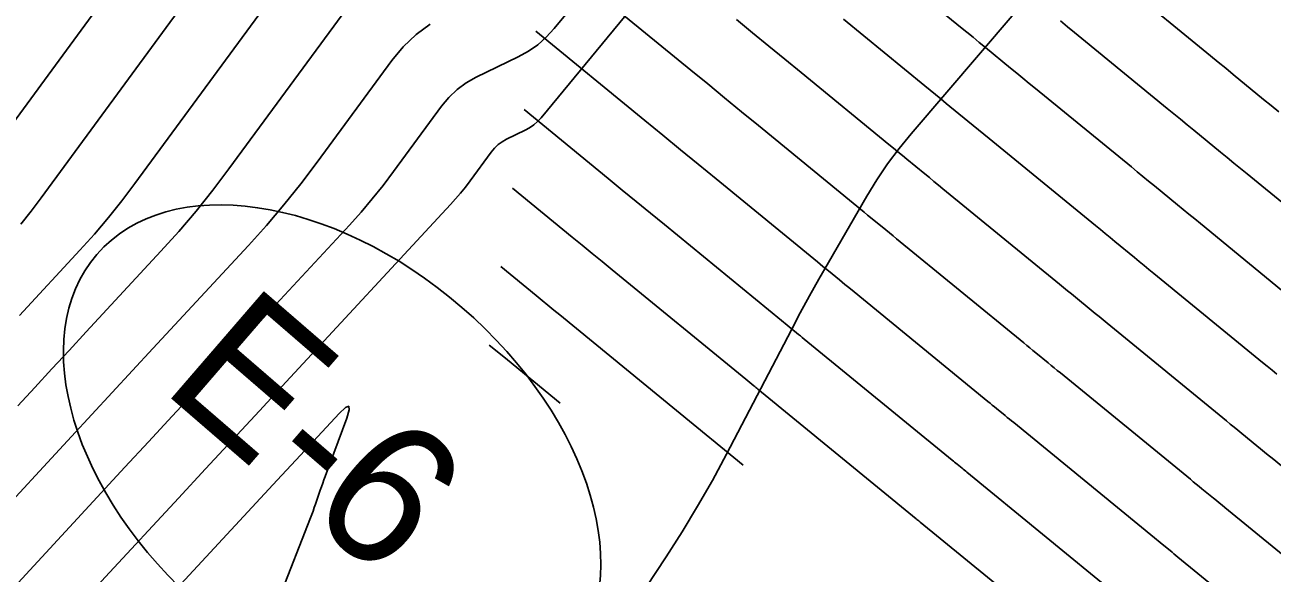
# Model space of a CAD drawing. Extents: x 1005228 to 1008882, y 1883389 to 1885754.
# Drawn here: x 1007741.8 to 1007796.7, y 1884683.5 to 1884707.6 of the extents above; entities that cross this region are included whole.
import ezdxf

# ---------------------------------------------------------------- set-up
doc = ezdxf.new("R2010")
doc.units = 0
for name, color, linetype in [('ATDIMS', 7, 'Continuous'), ('C-ANNO-NOTE', 7, 'Continuous'), ('R_Erosion', 7, 'Continuous'), ('S_BRIDGE', 7, 'Continuous'), ('TSOBSTACLE', 7, 'Continuous')]:
    doc.layers.add(name, color=color, linetype=linetype)

msp = doc.modelspace()

# ---------------------------------------------------------------- linework, layer by layer
at = {"layer": 'ATDIMS'}
for points in [[(1007779.717, 1884710.219), (1007782.997, 1884707.532), (1007783.272, 1884707.306), (1007783.547, 1884707.081), (1007783.822, 1884706.855), (1007784.097, 1884706.629), (1007785.197, 1884705.726), (1007785.472, 1884705.501), (1007785.747, 1884705.275), (1007786.022, 1884705.05), (1007786.297, 1884704.824), (1007790.522, 1884701.368), (1007790.776, 1884701.16), (1007791.029, 1884700.952), (1007791.283, 1884700.744), (1007791.537, 1884700.536), (1007792.551, 1884699.703), (1007792.805, 1884699.495), (1007793.059, 1884699.287), (1007793.313, 1884699.079), (1007793.567, 1884698.871), (1007797.894, 1884695.329)], [(1007763.768, 1884703.898), (1007767.476, 1884700.859), (1007768.094, 1884700.353), (1007768.712, 1884699.846), (1007769.33, 1884699.34), (1007769.948, 1884698.833), (1007775.111, 1884694.603), (1007775.194, 1884694.535), (1007775.276, 1884694.467), (1007775.359, 1884694.399), (1007775.442, 1884694.331), (1007775.773, 1884694.06), (1007775.856, 1884693.992), (1007775.939, 1884693.924), (1007776.021, 1884693.856), (1007776.104, 1884693.788), (1007782.627, 1884688.451), (1007782.681, 1884688.407), (1007782.736, 1884688.362), (1007782.79, 1884688.317), (1007782.844, 1884688.273), (1007783.062, 1884688.094), (1007783.117, 1884688.049), (1007783.171, 1884688.005), (1007783.226, 1884687.96), (1007783.28, 1884687.915), (1007789.948, 1884682.459)]]:
    msp.add_lwpolyline(points, dxfattribs=at)
at = {"layer": 'C-ANNO-NOTE'}
for points in [[(1007751.364, 1884712.103), (1007742.484, 1884700.003), (1007742.045, 1884699.422), (1007741.59, 1884698.855)], [(1007770.9, 1884711.267), (1007764.514, 1884703.539), (1007764.361, 1884703.373), (1007764.194, 1884703.226), (1007764.012, 1884703.099), (1007763.815, 1884702.99), (1007762.997, 1884702.592), (1007762.801, 1884702.482), (1007762.623, 1884702.351), (1007762.462, 1884702.199), (1007762.319, 1884702.026), (1007761.386, 1884700.755), (1007761.182, 1884700.485), (1007760.97, 1884700.221), (1007760.751, 1884699.964), (1007760.525, 1884699.712), (1007753.291, 1884691.905), (1007752.105, 1884690.625), (1007750.919, 1884689.344), (1007749.733, 1884688.064), (1007748.546, 1884686.784), (1007742.112, 1884679.839)], [(1007741.535, 1884694.831), (1007744.2, 1884697.707), (1007744.837, 1884698.415), (1007745.453, 1884699.139), (1007746.048, 1884699.881), (1007746.622, 1884700.641), (1007753.555, 1884710.088)], [(1007766.071, 1884678.203), (1007770.025, 1884684.196), (1007770.733, 1884685.3), (1007771.412, 1884686.421), (1007772.062, 1884687.56), (1007772.684, 1884688.715), (1007775.542, 1884694.2), (1007775.936, 1884694.948), (1007776.34, 1884695.69), (1007776.752, 1884696.428), (1007777.172, 1884697.161), (1007778.872, 1884700.084), (1007779.312, 1884700.804), (1007779.784, 1884701.502), (1007780.287, 1884702.177), (1007780.821, 1884702.83), (1007786.848, 1884709.873)], [(1007755.746, 1884708.072), (1007750.76, 1884701.279), (1007750.051, 1884700.341), (1007749.315, 1884699.424), (1007748.554, 1884698.528), (1007747.767, 1884697.653), (1007744.474, 1884694.1), (1007743.72, 1884693.286), (1007742.966, 1884692.471), (1007742.211, 1884691.657), (1007741.457, 1884690.843)], [(1007759.636, 1884707.662), (1007759.008, 1884707.201), (1007758.441, 1884706.666), (1007757.937, 1884706.057), (1007754.651, 1884701.58), (1007753.932, 1884700.629), (1007753.187, 1884699.7), (1007752.416, 1884698.793), (1007751.619, 1884697.907), (1007747.413, 1884693.368), (1007746.515, 1884692.399), (1007745.617, 1884691.429), (1007744.718, 1884690.459), (1007743.82, 1884689.49), (1007740.129, 1884685.506)], [(1007743.103, 1884677.005), (1007752.888, 1884687.566), (1007753.911, 1884688.67), (1007755.616, 1884690.511), (1007755.893, 1884690.774), (1007756.041, 1884690.827), (1007756.061, 1884690.671), (1007755.952, 1884690.305), (1007755.006, 1884687.736), (1007754.95, 1884687.584), (1007754.896, 1884687.432), (1007754.842, 1884687.279), (1007754.789, 1884687.126), (1007754.578, 1884686.515), (1007754.525, 1884686.362), (1007754.47, 1884686.21), (1007754.413, 1884686.059), (1007754.355, 1884685.908), (1007751.629, 1884678.922)]]:
    msp.add_lwpolyline(points, dxfattribs=at)
at = {"layer": 'R_Erosion'}
msp.add_ellipse((1007755.31, 1884688.562), major_axis=(10.366, -8.953), ratio=0.638788, dxfattribs=at)
at = {"layer": 'S_BRIDGE'}
for points in [[(1007749.173, 1884714.118), (1007738.345, 1884699.364)], [(1007770.288, 1884713.752), (1007765.091, 1884707.462), (1007764.747, 1884707.087), (1007764.369, 1884706.755), (1007763.957, 1884706.466), (1007763.511, 1884706.22), (1007761.661, 1884705.32), (1007761.218, 1884705.072), (1007760.815, 1884704.776), (1007760.452, 1884704.432), (1007760.128, 1884704.042), (1007758.018, 1884701.167), (1007757.557, 1884700.557), (1007757.079, 1884699.961), (1007756.584, 1884699.378), (1007756.072, 1884698.81), (1007750.352, 1884692.636), (1007749.31, 1884691.512), (1007748.268, 1884690.387), (1007747.225, 1884689.262), (1007746.183, 1884688.137), (1007741.12, 1884682.672)]]:
    msp.add_lwpolyline(points, dxfattribs=at)
at = {"layer": 'TSOBSTACLE'}
for points in [[(1007800.495, 1884681.574), (1007794.647, 1884686.359), (1007794.521, 1884686.463), (1007794.394, 1884686.567), (1007794.267, 1884686.671), (1007794.14, 1884686.775), (1007793.634, 1884687.191), (1007793.507, 1884687.295), (1007793.38, 1884687.399), (1007793.253, 1884687.503), (1007793.127, 1884687.607), (1007787.395, 1884692.298), (1007787.261, 1884692.407), (1007787.126, 1884692.517), (1007786.992, 1884692.627), (1007786.858, 1884692.738), (1007786.321, 1884693.178), (1007786.187, 1884693.288), (1007786.053, 1884693.398), (1007785.919, 1884693.508), (1007785.785, 1884693.618), (1007780.181, 1884698.203), (1007780.022, 1884698.333), (1007779.862, 1884698.464), (1007779.702, 1884698.595), (1007779.543, 1884698.726), (1007778.904, 1884699.251), (1007778.744, 1884699.382), (1007778.585, 1884699.513), (1007778.425, 1884699.644), (1007778.265, 1884699.775), (1007774.099, 1884703.188), (1007773.351, 1884703.801), (1007772.603, 1884704.414), (1007771.856, 1884705.026), (1007771.108, 1884705.639), (1007765.524, 1884710.215)], [(1007790.375, 1884709.239), (1007793.68, 1884706.534), (1007794.013, 1884706.261), (1007794.347, 1884705.988), (1007794.68, 1884705.715), (1007795.014, 1884705.441), (1007796.347, 1884704.347), (1007796.68, 1884704.073), (1007797.014, 1884703.8)], [(1007773.127, 1884707.863), (1007773.838, 1884707.28), (1007774.549, 1884706.697), (1007775.26, 1884706.115), (1007775.972, 1884705.532), (1007779.842, 1884702.36), (1007780.041, 1884702.198), (1007780.239, 1884702.035), (1007780.437, 1884701.873), (1007780.635, 1884701.71), (1007781.427, 1884701.06), (1007781.625, 1884700.897), (1007781.824, 1884700.735), (1007782.022, 1884700.572), (1007782.22, 1884700.41), (1007787.364, 1884696.201), (1007787.538, 1884696.059), (1007787.712, 1884695.916), (1007787.886, 1884695.773), (1007788.06, 1884695.631), (1007788.756, 1884695.059), (1007788.93, 1884694.917), (1007789.104, 1884694.774), (1007789.278, 1884694.631), (1007789.452, 1884694.489), (1007794.716, 1884690.181), (1007794.883, 1884690.044), (1007795.05, 1884689.907), (1007795.217, 1884689.77), (1007795.385, 1884689.633), (1007796.053, 1884689.084), (1007796.22, 1884688.947), (1007796.387, 1884688.81), (1007796.554, 1884688.673), (1007796.721, 1884688.536), (1007802.092, 1884684.14)], [(1007796.928, 1884692.245), (1007796.72, 1884692.415), (1007796.513, 1884692.585), (1007796.305, 1884692.755), (1007791.509, 1884696.68), (1007791.295, 1884696.855), (1007791.081, 1884697.03), (1007790.867, 1884697.206), (1007790.654, 1884697.381), (1007789.798, 1884698.083), (1007789.585, 1884698.259), (1007789.371, 1884698.434), (1007789.157, 1884698.609), (1007788.943, 1884698.785), (1007784.259, 1884702.617), (1007784.022, 1884702.811), (1007783.785, 1884703.005), (1007783.549, 1884703.199), (1007783.312, 1884703.393), (1007782.366, 1884704.17), (1007782.129, 1884704.364), (1007781.893, 1884704.558), (1007781.656, 1884704.752), (1007781.42, 1884704.946), (1007777.844, 1884707.875)], [(1007787.395, 1884707.802), (1007787.709, 1884707.545), (1007788.022, 1884707.288), (1007788.336, 1884707.031), (1007792.101, 1884703.951), (1007792.394, 1884703.711), (1007792.688, 1884703.47), (1007792.982, 1884703.229), (1007793.275, 1884702.988), (1007794.449, 1884702.025), (1007794.743, 1884701.784), (1007795.036, 1884701.543), (1007795.33, 1884701.303), (1007795.624, 1884701.062), (1007799.484, 1884697.903)], [(1007798.897, 1884679.008), (1007792.573, 1884684.183), (1007792.487, 1884684.254), (1007792.401, 1884684.324), (1007792.314, 1884684.395), (1007792.228, 1884684.466), (1007791.883, 1884684.75), (1007791.796, 1884684.821), (1007791.71, 1884684.891), (1007791.624, 1884684.962), (1007791.537, 1884685.033), (1007785.338, 1884690.106), (1007785.243, 1884690.184), (1007785.149, 1884690.261), (1007785.054, 1884690.338), (1007784.96, 1884690.416), (1007784.583, 1884690.725), (1007784.489, 1884690.803), (1007784.394, 1884690.88), (1007784.3, 1884690.957), (1007784.206, 1884691.035), (1007778.143, 1884695.995), (1007778.021, 1884696.095), (1007777.9, 1884696.194), (1007777.779, 1884696.293), (1007777.658, 1884696.393), (1007777.173, 1884696.791), (1007777.052, 1884696.89), (1007776.93, 1884696.99), (1007776.809, 1884697.089), (1007776.688, 1884697.189), (1007772.226, 1884700.845), (1007771.442, 1884701.487), (1007770.658, 1884702.13), (1007769.874, 1884702.772), (1007769.089, 1884703.415), (1007764.279, 1884707.357)], [(1007791.828, 1884677.045), (1007788.425, 1884679.83), (1007788.359, 1884679.885), (1007781.223, 1884685.724), (1007781.164, 1884685.772), (1007781.077, 1884685.844), (1007781.048, 1884685.868), (1007774.066, 1884691.581), (1007774.021, 1884691.617), (1007773.977, 1884691.654), (1007773.932, 1884691.69), (1007773.888, 1884691.726), (1007773.711, 1884691.872), (1007773.622, 1884691.945), (1007773.534, 1884692.017), (1007767.644, 1884696.843), (1007767.205, 1884697.203), (1007766.766, 1884697.562), (1007766.327, 1884697.922), (1007765.889, 1884698.281), (1007763.256, 1884700.439)], [(1007773.419, 1884688.235), (1007772.027, 1884689.374), (1007771.956, 1884689.432), (1007765.339, 1884694.853), (1007765.08, 1884695.066), (1007764.82, 1884695.279), (1007764.561, 1884695.491), (1007764.302, 1884695.704), (1007762.745, 1884696.979)], [(1007762.234, 1884693.52), (1007762.795, 1884693.061), (1007763.035, 1884692.864), (1007765.359, 1884690.959)]]:
    msp.add_lwpolyline(points, dxfattribs=at)

# ---------------------------------------------------------------- texts
at = {"layer": 'R_Erosion'}
msp.add_text('E-6', height=6.2498, rotation=319.1818, dxfattribs=at).set_placement((1007747.698, 1884691.616))

doc.saveas('drawing.dxf')
